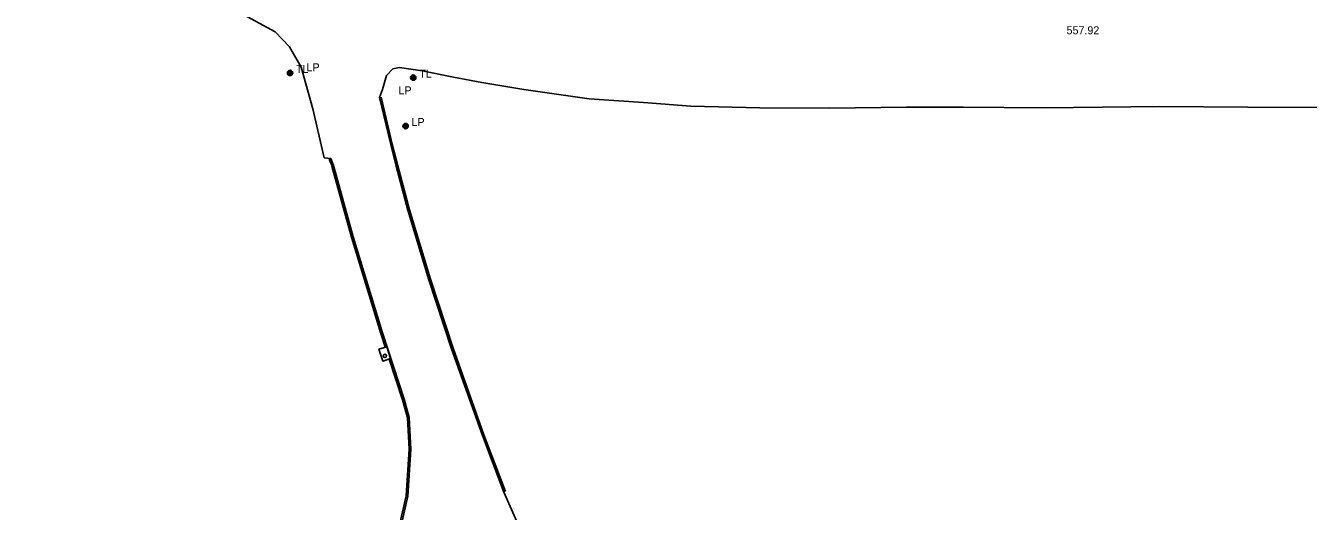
# Model space of a CAD drawing. Extents: x 2402803 to 2427059, y 6985292 to 6997652.
# Drawn here: x 2409204 to 2409974, y 6996240 to 6996532 of the extents above; entities that cross this region are included whole.
import ezdxf

# ---------------------------------------------------------------- set-up
doc = ezdxf.new("R2010")
doc.units = 0
for name, color, linetype in [('p_road - paved curb', 7, 'Continuous'), ('p_road bridge end', 7, 'Continuous'), ('p_structure general', 7, 'Continuous'), ('p_utility manhole', 7, 'Continuous'), ('V7 LEVEL 31', 7, 'Continuous')]:
    doc.layers.add(name, color=color, linetype=linetype)

msp = doc.modelspace()

# ---------------------------------------------------------------- linework, layer by layer
at = {"layer": 'p_road - paved curb'}
for points in [[(2409387.47, 6996452.07), (2409383.47, 6996452.56), (2409376.67, 6996481.88), (2409369.62, 6996506.78), (2409362.74, 6996518.94), (2409354.01, 6996528.11), (2409332.61, 6996539.71), (2409300.59, 6996550.97), (2409263.56, 6996563.93), (2409241.91, 6996570.28), (2409216.76, 6996576.7), (2409204.37, 6996579.52)], [(2409993.23, 6996482.68), (2409937.54, 6996482.81), (2409884.66, 6996483.2), (2409815.79, 6996482.5), (2409766.86, 6996482.88), (2409732.79, 6996482.81), (2409686.9, 6996482.25), (2409644.71, 6996482.43), (2409603.35, 6996483.49), (2409574.93, 6996485.56), (2409542.39, 6996487.9), (2409503.26, 6996493.38), (2409478.05, 6996497.65), (2409461.07, 6996500.78), (2409442.19, 6996504.71), (2409428.72, 6996506.54), (2409424.66, 6996505.82), (2409420.93, 6996501.93), (2409418.37, 6996493.5), (2409416.72, 6996488.68)], [(2409416.72, 6996488.68), (2409423.37, 6996460.39), (2409426.63, 6996447.45)], [(2409417.69, 6996488.91), (2409424.34, 6996460.63), (2409427.6, 6996447.69)], [(2409388.17, 6996447.43), (2409386.54, 6996451.71)], [(2409389.1, 6996447.79), (2409387.47, 6996452.07)], [(2409363.81, 6995841.51), (2409364.81, 6995897.93), (2409366.86, 6995952.23), (2409370.26, 6996008.73), (2409374.65, 6996057.12), (2409379.59, 6996094.23), (2409383.36, 6996122.6), (2409389.67, 6996144.54), (2409399.45, 6996166.63), (2409412.26, 6996190.49), (2409421.68, 6996210.94), (2409429.27, 6996230.24), (2409433.68, 6996249.59), (2409435.4, 6996277.67), (2409434.45, 6996296.73), (2409431.39, 6996307.69), (2409418.39, 6996347.47), (2409400.86, 6996405.12), (2409389.1, 6996447.79)], [(2409420.03, 6996339.23), (2409417.44, 6996347.17), (2409399.9, 6996404.84), (2409388.14, 6996447.52)], [(2409426.63, 6996447.45), (2409433.71, 6996421.03), (2409446.21, 6996379.33), (2409459.81, 6996337.96), (2409478.35, 6996285.97), (2409491.2, 6996251.99)], [(2409427.6, 6996447.71), (2409434.67, 6996421.3), (2409447.16, 6996379.63), (2409460.76, 6996338.28), (2409479.29, 6996286.31), (2409492.14, 6996252.34)], [(2409378.62, 6996094.54), (2409382.38, 6996122.81), (2409388.73, 6996144.88), (2409398.55, 6996167.07), (2409411.36, 6996190.94), (2409420.76, 6996211.33), (2409428.31, 6996230.54), (2409432.69, 6996249.73), (2409434.4, 6996277.68), (2409433.46, 6996296.57), (2409430.43, 6996307.4), (2409422.51, 6996331.64)], [(2409491.2, 6996251.99), (2409514.27, 6996199.92), (2409540.14, 6996143.71), (2409563.05, 6996098.6), (2409586.51, 6996057.23), (2409613.68, 6996012.91), (2409640.88, 6995970.48), (2409685.35, 6995902.38), (2409714.17, 6995856.04), (2409736.05, 6995819.69), (2409748.26, 6995797.51), (2409724.34, 6995787.98), (2409739.16, 6995754.94), (2409754.96, 6995716.69)]]:
    msp.add_lwpolyline(points, dxfattribs=at)
at = {"layer": 'p_road bridge end'}
msp.add_lwpolyline([(2409420.99, 6996339.18), (2409423.31, 6996332.09), (2409418.61, 6996330.55), (2409416.29, 6996337.64)], close=True, dxfattribs=at)
at = {"layer": 'p_structure general'}
msp.add_circle((2409419.9, 6996333.7), 1, dxfattribs=at)
at = {"layer": 'p_utility manhole'}
for centre, radius in [((2409362.97, 6996503.4), 1.6), ((2409362.97, 6996503.4), 1.3), ((2409362.97, 6996503.4), 1), ((2409362.97, 6996503.4), 0.539), ((2409362.97, 6996503.4), 0.192), ((2409436.94, 6996500.57), 1.6), ((2409436.94, 6996500.57), 1.3), ((2409436.94, 6996500.57), 1), ((2409436.94, 6996500.57), 0.539), ((2409436.94, 6996500.57), 0.192), ((2409432.28, 6996471.55), 1.6), ((2409432.28, 6996471.55), 1.3), ((2409432.28, 6996471.55), 1), ((2409432.28, 6996471.55), 0.539), ((2409432.28, 6996471.55), 0.192)]:
    msp.add_circle(centre, radius, dxfattribs=at)

# ---------------------------------------------------------------- texts
for s, p in [('  TL', (2409362.97, 6996503.4)), ('LP', (2409372.86, 6996504.35)), ('  TL', (2409436.94, 6996500.57)), ('LP', (2409428.06, 6996490.52)), ('  LP', (2409432.28, 6996471.55))]:
    msp.add_text(s, height=4.8, dxfattribs=at).set_placement(p)
at = {"layer": 'V7 LEVEL 31'}
msp.add_text('  557.92', height=4.8, dxfattribs=at).set_placement((2409825.26, 6996526.55))

doc.saveas('drawing.dxf')
